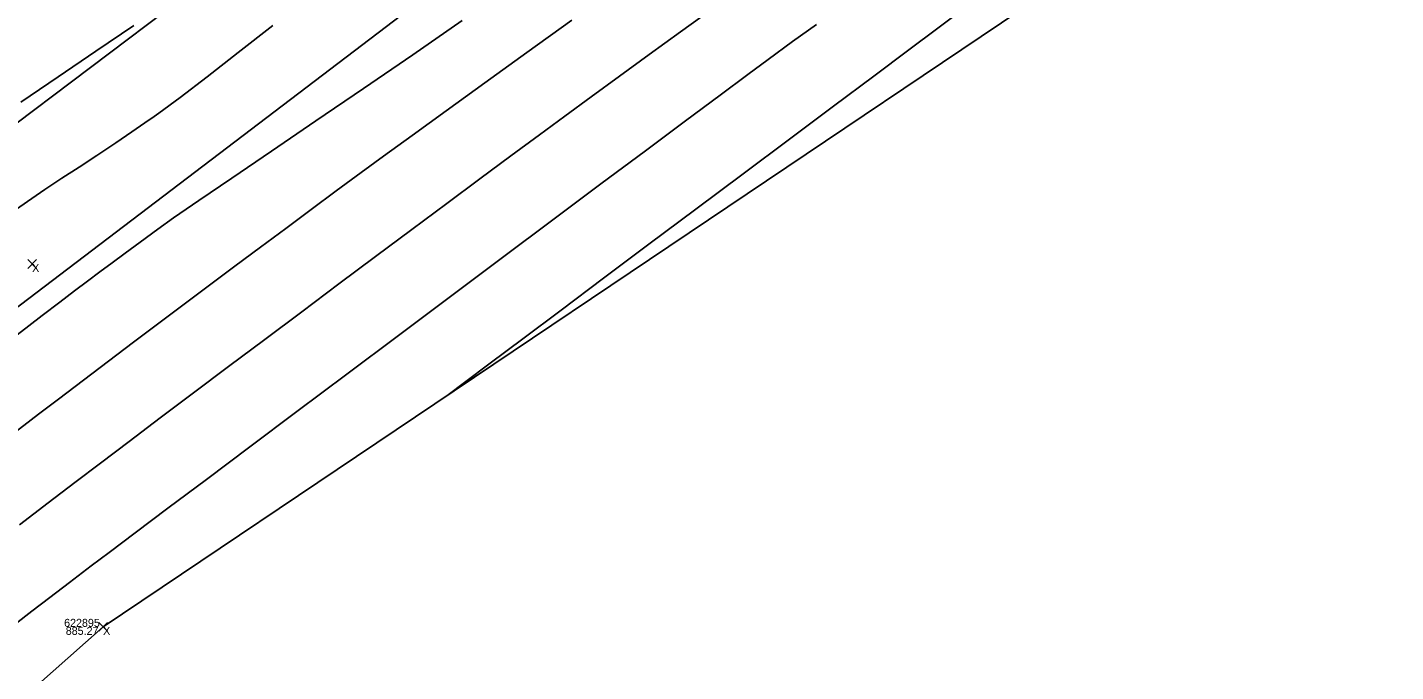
# Model space of a CAD drawing. Extents: x 1957117 to 1971063, y 701601 to 715861.
# Drawn here: x 1968022.7 to 1968082.6, y 710414.6 to 710442.8 of the extents above; entities that cross this region are included whole.
import ezdxf

# ---------------------------------------------------------------- set-up
doc = ezdxf.new("R2010")
doc.units = 0
for name, color, linetype in [('AP_X_Lights', 7, 'Continuous'), ('DT_X_Contour_Major', 7, 'Continuous'), ('DT_X_Contour_Minor', 7, 'Continuous'), ('DT_X_TIN_Hull', 7, 'Continuous'), ('PV_P_Shoulder', 7, 'Continuous'), ('RS_Raster1', 7, 'Continuous'), ('RW_X_Esmt_RR', 7, 'Continuous'), ('RW_X_Fee_RW', 7, 'Continuous'), ('SC_Scratch1', 7, 'Continuous'), ('SC_Shading5', 7, 'Continuous')]:
    doc.layers.add(name, color=color, linetype=linetype)

msp = doc.modelspace()

# ---------------------------------------------------------------- linework, layer by layer
at = {"layer": 'AP_X_Lights'}
for p, q in [((1968022.737, 710432.271), (1968023.125, 710432.661)), ((1968022.737, 710432.661), (1968023.125, 710432.271)), ((1968025.84, 710416.394), (1968026.228, 710416.784)), ((1968025.84, 710416.784), (1968026.228, 710416.394))]:
    msp.add_line(p, q, dxfattribs=at)
at = {"layer": 'DT_X_Contour_Major'}
msp.add_lwpolyline([(1968063.473, 710443.476), (1968062.541, 710442.781), (1968061.275, 710441.835), (1968059.733, 710440.682), (1968057.973, 710439.366), (1968056.053, 710437.928), (1968054.03, 710436.414), (1968051.961, 710434.865), (1968049.906, 710433.325), (1968047.92, 710431.837), (1968046.062, 710430.446), (1968044.39, 710429.193), (1968042.96, 710428.122), (1968041.832, 710427.277), (1968041.062, 710426.7)], dxfattribs=at)
msp.add_lwpolyline([(1968063.473, 710443.476), (1968062.541, 710442.781), (1968061.275, 710441.835), (1968059.733, 710440.682), (1968057.973, 710439.366), (1968056.053, 710437.928), (1968054.03, 710436.414), (1968051.961, 710434.865), (1968049.906, 710433.325), (1968047.92, 710431.837), (1968046.062, 710430.446), (1968044.39, 710429.193), (1968042.96, 710428.122), (1968041.832, 710427.277), (1968041.062, 710426.7)], dxfattribs=at)
at = {"layer": 'DT_X_Contour_Minor'}
for points in [[(1968022.376, 710421.054), (1968023.633, 710422.015), (1968024.8, 710422.904), (1968025.916, 710423.751), (1968027.167, 710424.697), (1968028.532, 710425.727), (1968029.99, 710426.825), (1968031.521, 710427.976), (1968033.104, 710429.164), (1968034.717, 710430.373), (1968036.34, 710431.588), (1968037.952, 710432.793), (1968039.532, 710433.972), (1968041.059, 710435.11), (1968042.512, 710436.191), (1968043.871, 710437.199), (1968045.115, 710438.119), (1968046.222, 710438.935), (1968047.374, 710439.779), (1968048.61, 710440.681), (1968049.915, 710441.629), (1968051.277, 710442.616), (1968052.681, 710443.63)], [(1968022.376, 710421.054), (1968023.633, 710422.015), (1968024.8, 710422.904), (1968025.916, 710423.751), (1968027.167, 710424.697), (1968028.532, 710425.727), (1968029.99, 710426.825), (1968031.521, 710427.976), (1968033.104, 710429.164), (1968034.717, 710430.373), (1968036.34, 710431.588), (1968037.952, 710432.793), (1968039.532, 710433.972), (1968041.059, 710435.11), (1968042.512, 710436.191), (1968043.871, 710437.199), (1968045.115, 710438.119), (1968046.222, 710438.935), (1968047.374, 710439.779), (1968048.61, 710440.681), (1968049.915, 710441.629), (1968051.277, 710442.616), (1968052.681, 710443.63)], [(1968021.701, 710428.926), (1968022.778, 710429.754), (1968023.372, 710430.209), (1968024.138, 710430.79), (1968024.786, 710431.282), (1968025.358, 710431.714), (1968025.891, 710432.114), (1968026.425, 710432.513), (1968027, 710432.94), (1968027.655, 710433.423), (1968028.429, 710433.993), (1968029.113, 710434.477), (1968030.216, 710435.235), (1968031.668, 710436.223), (1968033.399, 710437.399), (1968035.34, 710438.719), (1968037.422, 710440.14), (1968039.575, 710441.618), (1968041.73, 710443.111)], [(1968021.701, 710428.926), (1968022.778, 710429.754), (1968023.372, 710430.209), (1968024.138, 710430.79), (1968024.786, 710431.282), (1968025.358, 710431.714), (1968025.891, 710432.114), (1968026.425, 710432.513), (1968027, 710432.94), (1968027.655, 710433.423), (1968028.429, 710433.993), (1968029.113, 710434.477), (1968030.216, 710435.235), (1968031.668, 710436.223), (1968033.399, 710437.399), (1968035.34, 710438.719), (1968037.422, 710440.14), (1968039.575, 710441.618), (1968041.73, 710443.111)], [(1968033.449, 710442.895), (1968031.942, 710441.71), (1968030.578, 710440.646), (1968029.404, 710439.747), (1968028.469, 710439.058), (1968028.263, 710438.912), (1968027.864, 710438.632), (1968027.296, 710438.239), (1968026.587, 710437.758), (1968025.763, 710437.211), (1968024.986, 710436.703), (1968024.235, 710436.212), (1968023.488, 710435.718), (1968022.721, 710435.197), (1968021.914, 710434.629)], [(1968033.449, 710442.895), (1968031.942, 710441.71), (1968030.578, 710440.646), (1968029.404, 710439.747), (1968028.469, 710439.058), (1968028.263, 710438.912), (1968027.864, 710438.632), (1968027.296, 710438.239), (1968026.587, 710437.758), (1968025.763, 710437.211), (1968024.986, 710436.703), (1968024.235, 710436.212), (1968023.488, 710435.718), (1968022.721, 710435.197), (1968021.914, 710434.629)], [(1968022.054, 710425.002), (1968023.212, 710425.89), (1968024.086, 710426.556), (1968025.17, 710427.379), (1968026.262, 710428.206), (1968027.361, 710429.037), (1968028.466, 710429.869), (1968029.575, 710430.703), (1968030.686, 710431.536), (1968031.799, 710432.368), (1968032.911, 710433.197), (1968034.021, 710434.022), (1968035.128, 710434.843), (1968036.23, 710435.657), (1968037.325, 710436.464), (1968038.297, 710437.175), (1968039.548, 710438.086), (1968041.037, 710439.166), (1968042.724, 710440.387), (1968044.567, 710441.72), (1968046.526, 710443.134)], [(1968022.054, 710425.002), (1968023.212, 710425.89), (1968024.086, 710426.556), (1968025.17, 710427.379), (1968026.262, 710428.206), (1968027.361, 710429.037), (1968028.466, 710429.869), (1968029.575, 710430.703), (1968030.686, 710431.536), (1968031.799, 710432.368), (1968032.911, 710433.197), (1968034.021, 710434.022), (1968035.128, 710434.843), (1968036.23, 710435.657), (1968037.325, 710436.464), (1968038.297, 710437.175), (1968039.548, 710438.086), (1968041.037, 710439.166), (1968042.724, 710440.387), (1968044.567, 710441.72), (1968046.526, 710443.134)], [(1968022.193, 710416.708), (1968022.922, 710417.271), (1968023.702, 710417.87), (1968024.558, 710418.524), (1968025.514, 710419.252), (1968026.298, 710419.846), (1968027.429, 710420.698), (1968028.861, 710421.775), (1968030.548, 710423.042), (1968032.445, 710424.466), (1968034.507, 710426.012), (1968036.689, 710427.647), (1968038.945, 710429.337), (1968041.23, 710431.047), (1968043.498, 710432.744), (1968045.705, 710434.395), (1968047.806, 710435.964), (1968049.754, 710437.418), (1968051.504, 710438.723), (1968053.012, 710439.846), (1968054.231, 710440.751), (1968055.118, 710441.406), (1968056.188, 710442.191), (1968057.226, 710442.947)], [(1968022.193, 710416.708), (1968022.922, 710417.271), (1968023.702, 710417.87), (1968024.558, 710418.524), (1968025.514, 710419.252), (1968026.298, 710419.846), (1968027.429, 710420.698), (1968028.861, 710421.775), (1968030.548, 710423.042), (1968032.445, 710424.466), (1968034.507, 710426.012), (1968036.689, 710427.647), (1968038.945, 710429.337), (1968041.23, 710431.047), (1968043.498, 710432.744), (1968045.705, 710434.395), (1968047.806, 710435.964), (1968049.754, 710437.418), (1968051.504, 710438.723), (1968053.012, 710439.846), (1968054.231, 710440.751), (1968055.118, 710441.406), (1968056.188, 710442.191), (1968057.226, 710442.947)], [(1968027.383, 710442.898), (1968025.719, 710441.776), (1968024.063, 710440.653), (1968022.436, 710439.54)], [(1968027.383, 710442.898), (1968025.719, 710441.776), (1968024.063, 710440.653), (1968022.436, 710439.54)]]:
    msp.add_lwpolyline(points, dxfattribs=at)
at = {"layer": 'DT_X_TIN_Hull'}
msp.add_lwpolyline([(1967790.701, 710237.171), (1967830.563, 710265.437), (1967866.912, 710291.905), (1967909.248, 710323.677), (1967954.236, 710357.056), (1967987.309, 710382.243), (1968026.034, 710416.589), (1968068.4, 710445.095), (1968105.412, 710477.355), (1968148.193, 710505.967), (1968186.701, 710533.113), (1968240.547, 710537.613), (1968267.568, 710594.426), (1968303.236, 710626.129), (1968349.097, 710658.6), (1968381.997, 710683.606), (1968426.001, 710717.018), (1968464.516, 710750.461), (1968504.959, 710777.529), (1968545.689, 710813.171), (1968619.784, 710884.079)], dxfattribs=at)
at = {"layer": 'RW_X_Esmt_RR'}
msp.add_line((1967272.347, 709859.903), (1968456.675, 710761.138), dxfattribs=at)
at = {"layer": 'RW_X_Fee_RW'}
msp.add_lwpolyline([(1963881.046, 707276.431), (1964172.578, 707701.964), (1964668.324, 708419.582), (1964735.207, 708501.875), (1964966.496, 708718.802), (1965107.468, 708816.338), (1965585.552, 709094.216), (1966091.861, 709326.705), (1966247.281, 709386.816), (1966633.174, 709551.737), (1966943.202, 709670.565), (1967172.032, 709812.662), (1967935.697, 710373.174), (1968346.714, 710683.963), (1968484.345, 710796.182), (1968743.632, 711067.038), (1968903.937, 711275.819), (1969041.222, 711501.316), (1969638.166, 712572.015), (1970019.077, 713196.718)], dxfattribs=at)
at = {"layer": 'SC_Shading5'}
for points in [[(1963589.678, 706586.994), (1963626.625, 706689.548), (1963651.76, 706746.832), (1963668.09, 706778.596), (1963682.768, 706805.402), (1963734.424, 706911.594), (1963826.849, 707116.717), (1963877.258, 707215.645), (1963964.981, 707354.472), (1964070.526, 707509.355), (1964132.574, 707601.994), (1964163.9, 707642.169), (1964191.2, 707685.167), (1964278.98, 707807.131), (1964326.11, 707874.364), (1964396.427, 707968.962), (1964508.519, 708133.679), (1964655.588, 708336.552), (1964745.319, 708429.172), (1964840.327, 708522.317), (1964988.178, 708660.245), (1965089.796, 708739.041), (1965251.743, 708835.216), (1965415.807, 708922.048), (1965866.2, 709149.38), (1966173.543, 709294.131), (1966283.627, 709338.196), (1966534.003, 709419.214), (1966689.084, 709471.266), (1967008.468, 709641.817), (1967166.677, 709750.124), (1967422.113, 709931.083), (1967818.707, 710198.831), (1968187.021, 710459.852), (1968360.589, 710592.493), (1968496.543, 710707.847), (1968606.427, 710809.378), (1968733.391, 710937.091), (1968807.28, 711025.4), (1968843.008, 711077.094), (1968863.233, 711106.099), (1968909.747, 711171.311), (1968974.133, 711279.559), (1969130.932, 711546.915), (1969247.433, 711744.686), (1969402.714, 712016.424), (1969505.287, 712191.789), (1969666.311, 712460.805), (1969771.586, 712639.896), (1969880.058, 712820.917), (1969964.994, 712955.706), (1969990.005, 713000.084), (1970030.065, 713068.479)], [(1963609.915, 706579.703), (1963646.615, 706681.572), (1963671.193, 706737.585), (1963687.092, 706768.511), (1963701.884, 706795.526), (1963753.906, 706902.469), (1963846.249, 707107.41), (1963895.973, 707204.994), (1963982.966, 707342.667), (1964088.35, 707497.312), (1964150.015, 707589.379), (1964181.502, 707629.761), (1964209.024, 707673.109), (1964296.517, 707794.674), (1964343.552, 707861.772), (1964413.958, 707956.489), (1964526.123, 708121.313), (1964672.104, 708322.686), (1964760.576, 708414.006), (1964855.195, 708506.77), (1965002.134, 708643.847), (1965101.925, 708721.226), (1965262.272, 708816.451), (1965425.685, 708902.939), (1965875.63, 709130.044), (1966182.13, 709274.398), (1966290.944, 709317.954), (1966540.737, 709398.785), (1966697.632, 709451.445), (1967019.644, 709623.399), (1967178.971, 709732.471), (1967434.35, 709913.39), (1967830.945, 710181.14), (1968199.774, 710442.525), (1968374.086, 710575.735), (1968510.806, 710691.739), (1968621.36, 710793.889), (1968749.296, 710922.58), (1968824.413, 711012.355), (1968860.678, 711064.827), (1968880.812, 711093.701), (1968927.778, 711159.547), (1968992.655, 711268.62), (1969149.476, 711536.015), (1969266.039, 711733.891), (1969421.336, 712005.657), (1969523.8, 712180.835), (1969684.812, 712449.831), (1969790.084, 712628.917), (1969898.385, 712809.653), (1969983.474, 712944.685), (1970008.657, 712989.367), (1970048.626, 713057.607)]]:
    msp.add_spline(points, degree=3, dxfattribs=at)

# ---------------------------------------------------------------- texts
at = {"layer": 'PV_P_Shoulder'}
msp.add_text('885.27', height=0.35, dxfattribs=at).set_placement((1968024.4, 710416.239))
at = {"layer": 'RS_Raster1'}
msp.add_text('622895', height=0.35, dxfattribs=at).set_placement((1968024.328, 710416.589))
at = {"layer": 'SC_Scratch1'}
for p in [(1968022.931, 710432.116), (1968026.034, 710416.239)]:
    msp.add_text('X', height=0.35, dxfattribs=at).set_placement(p)

doc.saveas('drawing.dxf')
